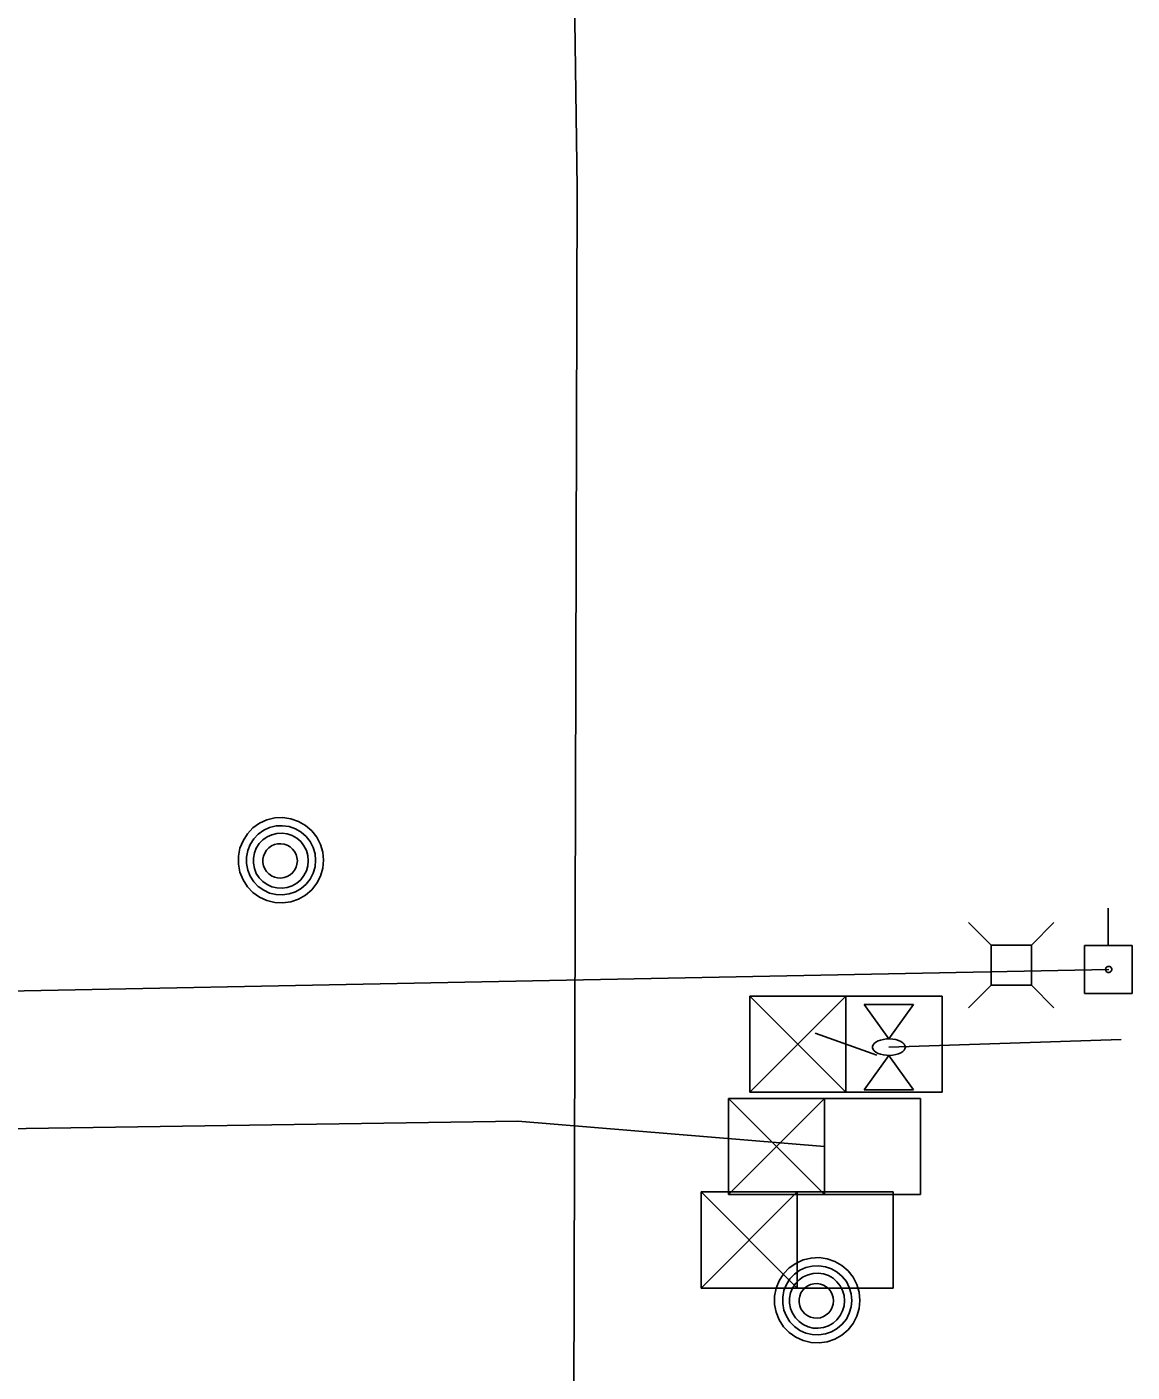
# Model space of a CAD drawing. Extents: x 596028 to 606371, y 330010 to 403088.
# Drawn here: x 602112.9 to 602198.3, y 368441.4 to 368545.3 of the extents above; entities that cross this region are included whole.
import ezdxf

# ---------------------------------------------------------------- set-up
doc = ezdxf.new("R2010")
doc.units = 0
for name, color, linetype in [('E_SIG', 7, 'Continuous'), ('E_UTL_AG_Bold', 7, 'Continuous'), ('E_UTL_E_Bold', 7, 'Continuous'), ('E_UTL_EPowerPole', 7, 'Continuous'), ('E_UTL_FO_UG', 7, 'Continuous'), ('E_UTL_MH', 7, 'Continuous'), ('E_UTL_Overhead', 7, 'Continuous'), ('E_UTL_T_UG', 7, 'Continuous'), ('E_UTL_W_UG', 7, 'Continuous')]:
    doc.layers.add(name, color=color, linetype=linetype)

msp = doc.modelspace()

# ---------------------------------------------------------------- linework, layer by layer
at = {"layer": 'E_SIG'}
for points in [[(602168.77, 368462.98), (602168.77, 368470.41)], [(602168.77, 368470.41), (602183.62, 368470.41)], [(602176.19, 368470.41), (602168.77, 368462.98)], [(602168.77, 368470.41), (602176.19, 368462.98)], [(602176.19, 368462.98), (602176.19, 368470.41)], [(602183.62, 368470.41), (602183.62, 368462.98)], [(602176.19, 368466.69), (602176.19, 368466.69)], [(602167.11, 368455.08), (602167.11, 368462.51)], [(602167.11, 368462.51), (602181.96, 368462.51)], [(602174.53, 368462.51), (602167.11, 368455.08)], [(602167.11, 368462.51), (602174.53, 368455.08)], [(602183.62, 368462.98), (602168.77, 368462.98)], [(602174.53, 368455.08), (602174.53, 368462.51)], [(602181.96, 368462.51), (602181.96, 368455.08)], [(602174.53, 368458.8), (602174.53, 368458.8)], [(602165, 368447.85), (602165, 368455.28)], [(602165, 368455.28), (602179.85, 368455.28)], [(602172.42, 368455.28), (602165, 368447.85)], [(602165, 368455.28), (602172.42, 368447.85)], [(602181.96, 368455.08), (602167.11, 368455.08)], [(602172.42, 368447.85), (602172.42, 368455.28)], [(602179.85, 368455.28), (602179.85, 368447.85)], [(602172.42, 368451.56), (602172.42, 368451.56)], [(602179.85, 368447.85), (602165, 368447.85)]]:
    msp.add_lwpolyline(points, dxfattribs=at)
at = {"layer": 'E_UTL_AG_Bold'}
for points in [[(602187.42, 368474.35), (602185.67, 368476.1)], [(602190.52, 368474.35), (602192.27, 368476.1)], [(602190.52, 368474.35), (602187.42, 368474.35)], [(602187.42, 368474.35), (602187.42, 368471.25)], [(602190.52, 368471.25), (602190.52, 368474.35)], [(602187.42, 368471.25), (602185.67, 368469.5)], [(602187.42, 368471.25), (602190.52, 368471.25)], [(602190.52, 368471.25), (602192.27, 368469.5)]]:
    msp.add_lwpolyline(points, dxfattribs=at)
at = {"layer": 'E_UTL_E_Bold'}
for points in [[(602177.6, 368469.77), (602181.41, 368469.77)], [(602179.51, 368467.1), (602177.6, 368469.77)], [(602181.41, 368469.77), (602179.51, 368467.1)], [(602180.78, 368466.47), (602180.75, 368466.59), (602180.69, 368466.71), (602180.58, 368466.81), (602180.43, 368466.91), (602180.24, 368466.99), (602180.04, 368467.05), (602179.81, 368467.09), (602179.57, 368467.1), (602179.33, 368467.1), (602179.09, 368467.07), (602178.87, 368467.02), (602178.68, 368466.95), (602178.51, 368466.86), (602178.38, 368466.76), (602178.29, 368466.65), (602178.24, 368466.53), (602178.24, 368466.41), (602178.29, 368466.29), (602178.38, 368466.18), (602178.51, 368466.08), (602178.68, 368465.99), (602178.87, 368465.92), (602179.09, 368465.87), (602179.33, 368465.84), (602179.57, 368465.83), (602179.81, 368465.85), (602180.04, 368465.89), (602180.24, 368465.95), (602180.43, 368466.03), (602180.58, 368466.13), (602180.69, 368466.23), (602180.75, 368466.35), (602180.78, 368466.47)], [(602179.51, 368465.83), (602177.6, 368463.17)], [(602181.41, 368463.17), (602179.51, 368465.83)], [(602177.6, 368463.17), (602181.41, 368463.17)]]:
    msp.add_lwpolyline(points, dxfattribs=at)
at = {"layer": 'E_UTL_EPowerPole'}
for points in [[(602196.47, 368474.32), (602196.47, 368477.22)], [(602198.31, 368474.32), (602194.62, 368474.32)], [(602194.62, 368474.32), (602194.62, 368470.62)], [(602198.31, 368470.62), (602198.31, 368474.32)], [(602196.74, 368472.47), (602196.73, 368472.52), (602196.72, 368472.56), (602196.7, 368472.6), (602196.67, 368472.64), (602196.64, 368472.67), (602196.6, 368472.69), (602196.55, 368472.7), (602196.51, 368472.71), (602196.46, 368472.71), (602196.42, 368472.7), (602196.38, 368472.68), (602196.34, 368472.65), (602196.31, 368472.62), (602196.29, 368472.58), (602196.27, 368472.54), (602196.26, 368472.5), (602196.26, 368472.45), (602196.27, 368472.41), (602196.29, 368472.36), (602196.31, 368472.33), (602196.34, 368472.29), (602196.38, 368472.27), (602196.42, 368472.25), (602196.46, 368472.24), (602196.51, 368472.23), (602196.55, 368472.24), (602196.6, 368472.26), (602196.64, 368472.28), (602196.67, 368472.31), (602196.7, 368472.34), (602196.72, 368472.38), (602196.73, 368472.43), (602196.74, 368472.47)], [(602194.62, 368470.62), (602198.31, 368470.62)]]:
    msp.add_lwpolyline(points, dxfattribs=at)
at = {"layer": 'E_UTL_FO_UG'}
msp.add_lwpolyline([(602179.51, 368466.47), (602197.46, 368467.05)], dxfattribs=at)
at = {"layer": 'E_UTL_MH'}
for points in [[(602135.81, 368480.91), (602135.75, 368481.54), (602135.57, 368482.14), (602135.29, 368482.7), (602134.9, 368483.19), (602134.42, 368483.6), (602133.88, 368483.91), (602133.29, 368484.12), (602132.67, 368484.21), (602132.04, 368484.18), (602131.43, 368484.03), (602130.86, 368483.77), (602130.35, 368483.41), (602129.92, 368482.95), (602129.58, 368482.42), (602129.34, 368481.84), (602129.22, 368481.23), (602129.22, 368480.6), (602129.34, 368479.98), (602129.58, 368479.4), (602129.92, 368478.87), (602130.35, 368478.42), (602130.86, 368478.05), (602131.43, 368477.79), (602132.04, 368477.65), (602132.67, 368477.62), (602133.29, 368477.71), (602133.88, 368477.91), (602134.42, 368478.22), (602134.9, 368478.63), (602135.29, 368479.13), (602135.57, 368479.69), (602135.75, 368480.29), (602135.81, 368480.91)], [(602135.19, 368480.91), (602135.15, 368481.41), (602135, 368481.9), (602134.77, 368482.35), (602134.45, 368482.75), (602134.07, 368483.09), (602133.63, 368483.34), (602133.15, 368483.51), (602132.64, 368483.58), (602132.14, 368483.56), (602131.64, 368483.44), (602131.18, 368483.23), (602130.76, 368482.93), (602130.41, 368482.56), (602130.14, 368482.13), (602129.95, 368481.66), (602129.85, 368481.16), (602129.85, 368480.65), (602129.95, 368480.15), (602130.14, 368479.68), (602130.41, 368479.25), (602130.76, 368478.88), (602131.18, 368478.59), (602131.64, 368478.38), (602132.14, 368478.26), (602132.64, 368478.23), (602133.15, 368478.31), (602133.63, 368478.47), (602134.07, 368478.73), (602134.45, 368479.06), (602134.77, 368479.46), (602135, 368479.91), (602135.15, 368480.4), (602135.19, 368480.91)], [(602134.63, 368480.88), (602134.59, 368481.28), (602134.48, 368481.67), (602134.29, 368482.03), (602134.04, 368482.35), (602133.74, 368482.61), (602133.39, 368482.82), (602133, 368482.95), (602132.6, 368483.01), (602132.2, 368482.99), (602131.81, 368482.89), (602131.44, 368482.72), (602131.11, 368482.49), (602130.83, 368482.2), (602130.61, 368481.85), (602130.46, 368481.48), (602130.38, 368481.08), (602130.38, 368480.68), (602130.46, 368480.28), (602130.61, 368479.9), (602130.83, 368479.56), (602131.11, 368479.27), (602131.44, 368479.04), (602131.81, 368478.87), (602132.2, 368478.77), (602132.6, 368478.75), (602133, 368478.81), (602133.39, 368478.94), (602133.74, 368479.14), (602134.04, 368479.41), (602134.29, 368479.73), (602134.48, 368480.09), (602134.59, 368480.48), (602134.63, 368480.88)], [(602133.78, 368480.86), (602133.75, 368481.12), (602133.68, 368481.36), (602133.56, 368481.58), (602133.41, 368481.78), (602133.22, 368481.95), (602133, 368482.08), (602132.76, 368482.16), (602132.51, 368482.19), (602132.25, 368482.18), (602132.01, 368482.12), (602131.78, 368482.02), (602131.57, 368481.87), (602131.4, 368481.69), (602131.26, 368481.47), (602131.17, 368481.24), (602131.12, 368480.99), (602131.12, 368480.74), (602131.17, 368480.49), (602131.26, 368480.25), (602131.4, 368480.04), (602131.57, 368479.86), (602131.78, 368479.71), (602132.01, 368479.61), (602132.25, 368479.55), (602132.51, 368479.53), (602132.76, 368479.57), (602133, 368479.65), (602133.22, 368479.78), (602133.41, 368479.94), (602133.56, 368480.14), (602133.68, 368480.37), (602133.75, 368480.61), (602133.78, 368480.86)], [(602177.26, 368446.9), (602177.2, 368447.53), (602177.02, 368448.13), (602176.74, 368448.69), (602176.35, 368449.18), (602175.87, 368449.59), (602175.33, 368449.91), (602174.74, 368450.11), (602174.12, 368450.2), (602173.49, 368450.17), (602172.88, 368450.02), (602172.31, 368449.76), (602171.8, 368449.4), (602171.37, 368448.94), (602171.03, 368448.42), (602170.79, 368447.83), (602170.67, 368447.22), (602170.67, 368446.59), (602170.79, 368445.98), (602171.03, 368445.39), (602171.37, 368444.86), (602171.8, 368444.41), (602172.31, 368444.05), (602172.88, 368443.79), (602173.49, 368443.64), (602174.12, 368443.61), (602174.74, 368443.7), (602175.33, 368443.9), (602175.87, 368444.22), (602176.35, 368444.63), (602176.74, 368445.12), (602177.02, 368445.68), (602177.2, 368446.28), (602177.26, 368446.9)], [(602176.64, 368446.9), (602176.6, 368447.41), (602176.45, 368447.9), (602176.22, 368448.35), (602175.9, 368448.75), (602175.52, 368449.08), (602175.08, 368449.34), (602174.6, 368449.5), (602174.1, 368449.57), (602173.59, 368449.55), (602173.09, 368449.43), (602172.63, 368449.22), (602172.21, 368448.92), (602171.86, 368448.56), (602171.59, 368448.13), (602171.4, 368447.65), (602171.3, 368447.15), (602171.3, 368446.65), (602171.4, 368446.15), (602171.59, 368445.67), (602171.86, 368445.25), (602172.21, 368444.88), (602172.63, 368444.58), (602173.09, 368444.37), (602173.59, 368444.25), (602174.1, 368444.23), (602174.6, 368444.3), (602175.08, 368444.47), (602175.52, 368444.72), (602175.9, 368445.05), (602176.22, 368445.45), (602176.45, 368445.91), (602176.6, 368446.39), (602176.64, 368446.9)], [(602176.08, 368446.87), (602176.04, 368447.27), (602175.93, 368447.66), (602175.74, 368448.02), (602175.49, 368448.34), (602175.19, 368448.61), (602174.84, 368448.81), (602174.45, 368448.94), (602174.05, 368449), (602173.65, 368448.98), (602173.26, 368448.88), (602172.89, 368448.72), (602172.56, 368448.48), (602172.28, 368448.19), (602172.06, 368447.85), (602171.91, 368447.47), (602171.83, 368447.07), (602171.83, 368446.67), (602171.91, 368446.27), (602172.06, 368445.9), (602172.28, 368445.56), (602172.56, 368445.26), (602172.89, 368445.03), (602173.26, 368444.86), (602173.65, 368444.76), (602174.05, 368444.75), (602174.45, 368444.8), (602174.84, 368444.94), (602175.19, 368445.14), (602175.49, 368445.4), (602175.74, 368445.72), (602175.93, 368446.08), (602176.04, 368446.47), (602176.08, 368446.87)], [(602175.23, 368446.86), (602175.2, 368447.11), (602175.13, 368447.35), (602175.01, 368447.58), (602174.86, 368447.78), (602174.67, 368447.94), (602174.45, 368448.07), (602174.21, 368448.15), (602173.96, 368448.19), (602173.7, 368448.17), (602173.46, 368448.12), (602173.23, 368448.01), (602173.02, 368447.86), (602172.85, 368447.68), (602172.71, 368447.47), (602172.62, 368447.23), (602172.57, 368446.98), (602172.57, 368446.73), (602172.62, 368446.48), (602172.71, 368446.25), (602172.85, 368446.03), (602173.02, 368445.85), (602173.23, 368445.7), (602173.46, 368445.6), (602173.7, 368445.54), (602173.96, 368445.53), (602174.21, 368445.56), (602174.45, 368445.64), (602174.67, 368445.77), (602174.86, 368445.94), (602175.01, 368446.14), (602175.13, 368446.36), (602175.2, 368446.6), (602175.23, 368446.86)]]:
    msp.add_lwpolyline(points, dxfattribs=at)
at = {"layer": 'E_UTL_Overhead'}
for points in [[(602057.62, 368469.75), (602196.5, 368472.47)], [(602173.8, 368467.54), (602178.58, 368465.85)]]:
    msp.add_lwpolyline(points, dxfattribs=at)
at = {"layer": 'E_UTL_T_UG'}
msp.add_lwpolyline([(602056.51, 368455.04), (602062.48, 368461.29), (602093.77, 368459.91), (602150.82, 368460.75), (602174.53, 368458.8)], dxfattribs=at)
at = {"layer": 'E_UTL_W_UG'}
msp.add_lwpolyline([(602152.27, 367596.21), (602153.25, 367736.28), (602154.14, 367843.75), (602155.2, 367981.06), (602156.64, 368132.29), (602156.41, 368137.78), (602158.61, 368205.69), (602157.53, 368347.32), (602155.12, 368429.53), (602155.41, 368532.9), (602154.38, 368609.08), (602154.74, 368704.54), (602156.55, 368761.07), (602147.24, 368774.1), (602120.84, 368800.75), (602119.9, 368876.94), (602120.47, 368957.7), (602119.8, 369029.35)], dxfattribs=at)

doc.saveas('drawing.dxf')
